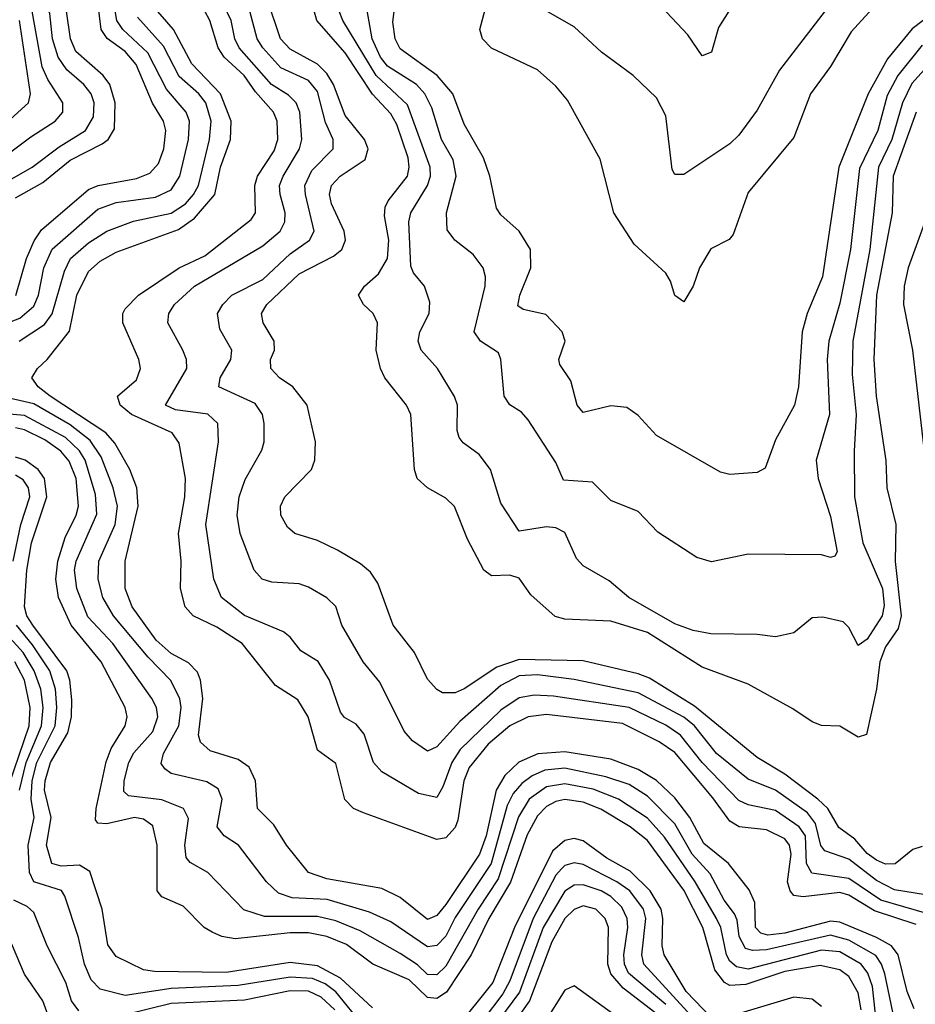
# Model space of a CAD drawing. Header units: inches. Extents: x 990535 to 1117859, y 769386 to 892122.
# Tile 673 of 1056: x 1087899 to 1089855, y 833062 to 835212. Entities that reach past the tile are written whole.
import ezdxf

# ---------------------------------------------------------------- set-up
doc = ezdxf.new("R2010")
doc.units = ezdxf.units.IN
doc.header["$MEASUREMENT"] = 0
doc.layers.add('B0883', color=7, linetype='Continuous')

msp = doc.modelspace()

# ---------------------------------------------------------------- linework, layer by layer
at = {"layer": 'B0883', "color": 5}
for points, elevation in [([(1087890, 834822.6), (1087950, 834856.5), (1088010, 834904.6), (1088079.6, 834940.4), (1088092.8, 834950), (1088106.6, 834973.4), (1088107.8, 835030), (1088096.2, 835070), (1088081.4, 835090), (1088022.2, 835142.2), (1088010.4, 835170), (1088002, 835230), (1087993.6, 835250), (1087932.4, 835312.4), (1087878.2, 835378.2)], 3420), ([(1087856.5, 834850), (1087926.9, 834890), (1087985.7, 834934.3), (1088043.1, 834970), (1088060.7, 834999.3), (1088062.2, 835030), (1088055.4, 835050), (1088039.4, 835070), (1088002.3, 835102.3), (1087983.4, 835130), (1087971.1, 835170), (1087965.3, 835225.3), (1087953.4, 835250), (1087887.9, 835330)], 3440), ([(1087830, 834885.9), (1087923.9, 834956.1), (1087977.1, 834990), (1087993.6, 835010), (1087993.3, 835030), (1087960.7, 835080.7), (1087948.7, 835108.7), (1087926.4, 835230), (1087870.9, 835310.9)], 3460), ([(1089856.6, 835010), (1089806.9, 834870), (1089804.4, 834790), (1089770.5, 834610), (1089764.2, 834470), (1089769.8, 834390), (1089790.4, 834249.6), (1089793, 834190), (1089812.3, 834110), (1089811.2, 834028.8), (1089824.2, 833910), (1089817.5, 833882.5), (1089790, 833842.3), (1089777.5, 833810), (1089770.4, 833750), (1089748.4, 833651.6), (1089730, 833645.7), (1089690, 833669.8), (1089650, 833670.7), (1089630, 833678.8), (1089587.4, 833707.4), (1089490, 833760.9), (1089390, 833798.1), (1089270, 833873.7), (1089190, 833898.5), (1089090, 833902.7), (1089069, 833909), (1089015.8, 833955.8), (1088990, 833992.4), (1088970, 833999), (1088930, 833997.7), (1088912.6, 834010), (1088877.5, 834077.5), (1088849, 834149), (1088830, 834167.5), (1088789.9, 834189.9), (1088767.5, 834210), (1088761.6, 834230), (1088753.4, 834350), (1088744.3, 834370), (1088697.1, 834430), (1088687.1, 834450), (1088677.9, 834490), (1088680.8, 834550), (1088671.2, 834570), (1088649.9, 834590), (1088639.6, 834610), (1088652.4, 834630), (1088683.1, 834656.9), (1088702.3, 834690), (1088705.8, 834730), (1088696.3, 834783.7), (1088697.7, 834802.3), (1088703.8, 834816.2), (1088745.9, 834870), (1088750, 834890), (1088747.7, 834910), (1088723, 834983), (1088710, 835006.2), (1088670, 835048.8), (1088610, 835138.9), (1088548.1, 835210), (1088522.6, 835302.6)], 3180), ([(1087841.9, 834538.1), (1087899.9, 834560.1), (1087930, 834586.4), (1087940.2, 834610), (1087952.4, 834670), (1087970, 834710.8), (1088070, 834798), (1088110, 834812.4), (1088195.9, 834824.1), (1088230, 834840.1), (1088249.4, 834870), (1088268, 834950), (1088270.2, 834990), (1088263.2, 835010), (1088219.7, 835059.7), (1088179.3, 835139.3), (1088124.5, 835190), (1088111.4, 835210), (1088101.1, 835270)], 3360), ([(1089792.5, 835270), (1089715.1, 835184.9), (1089670, 835109.3), (1089626.3, 835050), (1089590, 834954.6), (1089490, 834834.4), (1089457.6, 834742.4), (1089448.4, 834731.6), (1089408.4, 834711.6), (1089383.6, 834670), (1089370, 834629.7), (1089350, 834595.8), (1089330, 834609.6), (1089320.6, 834640.6), (1089310, 834658.4), (1089241.4, 834721.4), (1089196.8, 834790), (1089167.2, 834907.2), (1089095.9, 835035.9), (1089070, 835066.3), (1089030, 835102.3), (1088930, 835149.3), (1088909.9, 835170), (1088904.3, 835190), (1088925.2, 835270)], 3080), ([(1087890.8, 834609.2), (1087914.5, 834690), (1087931.2, 834728.8), (1087947.3, 834752.7), (1088050, 834840.8), (1088070.7, 834850), (1088154.8, 834865.2), (1088183.5, 834876.5), (1088202.4, 834897.6), (1088214.3, 834930), (1088218.8, 834970), (1088213.4, 834990), (1088189.4, 835029.4), (1088154.1, 835114.1), (1088130, 835142), (1088090.8, 835170.8), (1088077.7, 835190), (1088070.1, 835250.1)], 3380), ([(1089852.4, 833052.4), (1089837, 833090), (1089817.4, 833170), (1089803.3, 833190), (1089770, 833208.5), (1089690, 833241.3), (1089670, 833243.7), (1089570, 833217.5), (1089532.9, 833212.9), (1089517.7, 833217.7), (1089506.4, 833230), (1089504.6, 833284.6), (1089492.2, 833312.2), (1089446.9, 833370), (1089393.3, 833413.3), (1089363.1, 833470), (1089330, 833513.3), (1089290, 833550.9), (1089250, 833574.7), (1089190, 833597.3), (1089090, 833613.6), (1089031.2, 833608.8), (1088989.2, 833590.8), (1088958.5, 833561.5), (1088940.2, 833530), (1088917.8, 833430), (1088903.5, 833390), (1088830, 833280.4), (1088810, 833255.9), (1088790, 833247.7), (1088730, 833295.3), (1088690, 833315.1), (1088570, 833336.1), (1088530.2, 833350.2), (1088481.7, 833410), (1088454.2, 833454.2), (1088418.4, 833490), (1088414.5, 833550), (1088400.2, 833580.2), (1088376.7, 833596.7), (1088315.4, 833615.4), (1088294.5, 833634.5), (1088289.9, 833650), (1088299.7, 833730), (1088294.2, 833770), (1088287.4, 833787.4), (1088267.7, 833807.7), (1088230, 833827.9), (1088197.3, 833857.3), (1088145.4, 833930), (1088129.4, 833970), (1088129.6, 834030), (1088158.1, 834150), (1088155.2, 834190), (1088139.9, 834230), (1088107.5, 834287.5), (1088087.7, 834310), (1087966.3, 834390), (1087939.7, 834410), (1087926, 834430), (1087938.3, 834450), (1087959.6, 834470), (1088008.5, 834531.5), (1088024.3, 834610), (1088050, 834661.8), (1088075.5, 834684.4), (1088110, 834704.3), (1088246.4, 834753.6), (1088281.3, 834778.7), (1088325.2, 834830), (1088338.2, 834890), (1088359.6, 834950), (1088361, 834990), (1088338, 835050), (1088275, 835115), (1088235.1, 835190), (1088186.4, 835246.4)], 3320), ([(1089880.3, 833260.3), (1089779.6, 833290), (1089710, 833337.1), (1089628.9, 833348.9), (1089617.2, 833370), (1089615, 833430), (1089601.5, 833450), (1089550, 833485.3), (1089490, 833497.7), (1089470, 833507.5), (1089390, 833590), (1089342.7, 833650), (1089310, 833671.7), (1089230, 833710.3), (1089064.8, 833735.2), (1089023, 833737), (1088990, 833731.3), (1088950, 833704.7), (1088861.1, 833618.9), (1088842.8, 833590), (1088823.3, 833536.7), (1088810, 833513.6), (1088770, 833522.5), (1088689.9, 833569.9), (1088671.7, 833590), (1088651.9, 833651.9), (1088634.2, 833674.2), (1088608.7, 833688.7), (1088599.7, 833699.7), (1088575.8, 833770), (1088550.9, 833810.9), (1088513.7, 833833.7), (1088490, 833864), (1088475.4, 833875.4), (1088390, 833910.8), (1088340.4, 833950), (1088323.3, 833990), (1088306.2, 834110), (1088333.2, 834290), (1088331.9, 834330), (1088310.4, 834350.4), (1088240, 834360), (1088217.6, 834370), (1088264.5, 834450), (1088263.4, 834470), (1088255.5, 834490), (1088223.1, 834550), (1088224.9, 834570), (1088237.2, 834590), (1088281.1, 834630), (1088430, 834718.2), (1088468.2, 834750), (1088478.7, 834770), (1088479, 834790), (1088467.9, 834830), (1088467.1, 834850), (1088474.4, 834870), (1088510.5, 834930), (1088515.6, 834950), (1088510.8, 835010), (1088503.4, 835030), (1088486.7, 835046.7), (1088449.1, 835070), (1088378.6, 835150), (1088369.5, 835170), (1088361, 835210), (1088344.4, 835244.4)], 3260), ([(1089870, 833406.6), (1089850, 833400.6), (1089810.8, 833369.2), (1089790, 833368.2), (1089770, 833377), (1089750, 833391.5), (1089722.9, 833422.9), (1089688.3, 833448.3), (1089664.4, 833490), (1089642.4, 833510), (1089570, 833565), (1089510, 833601.1), (1089372.9, 833712.9), (1089274.5, 833774.5), (1089250, 833783.9), (1089130, 833812.4), (1088990, 833814.9), (1088941.5, 833798.5), (1088870, 833750.7), (1088850, 833742.4), (1088822.5, 833742.5), (1088810, 833749.8), (1088790, 833772.4), (1088761.5, 833830), (1088714.7, 833890), (1088681.3, 833981.3), (1088665.4, 834005.4), (1088643.6, 834023.6), (1088593.3, 834053.3), (1088550, 834074.4), (1088500.4, 834090), (1088484.2, 834104.2), (1088469.9, 834130), (1088469.2, 834150), (1088478.4, 834170), (1088536.5, 834230), (1088544.1, 834250), (1088545.3, 834290), (1088527.2, 834370), (1088495.8, 834410), (1088467, 834430), (1088447.9, 834450), (1088447.3, 834470), (1088455.8, 834490), (1088454.8, 834510), (1088430.9, 834550), (1088427.8, 834570), (1088439, 834590), (1088510, 834656.6), (1088584.8, 834695.2), (1088603.1, 834710), (1088610.8, 834730), (1088607.9, 834750), (1088580.1, 834810), (1088576.2, 834830), (1088580.5, 834850), (1088599, 834870), (1088653.5, 834906.5), (1088660.2, 834930), (1088652.4, 834950), (1088610, 835002.6), (1088585, 835070), (1088570, 835094.5), (1088550, 835114.8), (1088490, 835147.2), (1088468.9, 835170), (1088439.2, 835259.2)], 3220), ([(1089870, 835156.1), (1089816.9, 835090), (1089793.9, 835046.1), (1089773.2, 834970), (1089732.9, 834887.1), (1089713.9, 834710), (1089690, 834592.8), (1089665.9, 834510), (1089662.7, 834470), (1089667.9, 834350), (1089638.5, 834250), (1089643.2, 834210), (1089670, 834126.9), (1089684.7, 834050), (1089679.4, 834040.6), (1089670, 834037.4), (1089650, 834043.4), (1089490, 834044.8), (1089410, 834028.5), (1089377.7, 834037.7), (1089292.7, 834092.7), (1089250, 834137.8), (1089190, 834162.3), (1089150, 834202.4), (1089086.8, 834206.8), (1089070, 834245.3), (1089010, 834338.5), (1088994.9, 834354.9), (1088970, 834370.8), (1088957, 834390), (1088949.9, 834469.9), (1088944.7, 834484.7), (1088905.3, 834510), (1088891.7, 834530), (1088915.7, 834630), (1088916.5, 834650), (1088911.2, 834670), (1088890, 834699.4), (1088849.8, 834730), (1088832.6, 834752.6), (1088831.4, 834790), (1088852.2, 834870), (1088845.8, 834905.8), (1088820.4, 834950), (1088799.5, 835019.5), (1088784.4, 835050), (1088765.8, 835070), (1088702.9, 835110), (1088687, 835130), (1088668.9, 835170), (1088655.9, 835244.1)], 3140), ([(1089680.1, 835259.9), (1089558.4, 835101.6), (1089510, 835013.8), (1089470, 834959.3), (1089450, 834940.7), (1089350, 834873.5), (1089330, 834874), (1089324.5, 834884.5), (1089310, 835002), (1089290, 835041), (1089239.2, 835090), (1089170, 835140.6), (1089110, 835195.9), (1089037.7, 835237.7)], 3060), ([(1089856.9, 833236.9), (1089766.3, 833266.3), (1089710, 833300.4), (1089690, 833306.2), (1089610, 833296.8), (1089590, 833299.9), (1089581.9, 833310), (1089576.3, 833330), (1089583.9, 833390), (1089580.6, 833410), (1089570, 833423.9), (1089530, 833442.9), (1089470.8, 833450), (1089450, 833462.2), (1089413.3, 833513.3), (1089330, 833612.1), (1089295.5, 833635.5), (1089215.5, 833675.5), (1089050, 833694.7), (1089010, 833689.5), (1088970, 833670.2), (1088922.3, 833630), (1088881.1, 833578.9), (1088868.9, 833550), (1088856, 833464), (1088850, 833448.4), (1088830, 833425.9), (1088810, 833422.3), (1088650, 833480.6), (1088628.2, 833490), (1088609.3, 833509.3), (1088590, 833587.8), (1088550, 833617.3), (1088529.7, 833689.7), (1088506.9, 833726.9), (1088458.3, 833758.3), (1088385.4, 833850), (1088330, 833885.6), (1088278.3, 833910), (1088260.8, 833930), (1088250.3, 833970.3), (1088252.1, 834030), (1088246.2, 834090), (1088259.7, 834170), (1088261.3, 834210), (1088247.5, 834287.5), (1088232.2, 834310), (1088143.5, 834350), (1088119.1, 834370), (1088113.3, 834390), (1088154.4, 834425.6), (1088163.2, 834450), (1088159.9, 834470), (1088124.9, 834550), (1088124.8, 834570), (1088130, 834580.1), (1088158.8, 834610), (1088247.6, 834670), (1088303.7, 834696.3), (1088404.9, 834775.1), (1088414.3, 834790), (1088413, 834850), (1088418.5, 834870), (1088455, 834925), (1088463.1, 834950), (1088461.9, 834990), (1088453.5, 835010), (1088414, 835054), (1088389.3, 835090), (1088345.9, 835130), (1088332.5, 835150), (1088314.5, 835210), (1088304, 835230)], 3280), ([(1089949.5, 833289.5), (1089810, 833311.9), (1089770, 833332.5), (1089710, 833378.9), (1089657.4, 833397.4), (1089649.1, 833409.1), (1089637.3, 833457.3), (1089620, 833480), (1089550, 833529.7), (1089490, 833553.6), (1089420.8, 833610), (1089372.6, 833670), (1089350, 833689.3), (1089250, 833742.1), (1089110, 833771.2), (1089030, 833781.3), (1088990, 833779.5), (1088950, 833758.6), (1088860.4, 833679.6), (1088810, 833624.2), (1088790, 833615.2), (1088757.3, 833637.3), (1088738.8, 833658.8), (1088685.7, 833765.7), (1088649.6, 833809.6), (1088602.9, 833890), (1088590, 833930.7), (1088570, 833949.9), (1088530, 833973.2), (1088510, 833980.2), (1088450, 833984), (1088429, 833990), (1088411.7, 834010), (1088381.2, 834090), (1088374.5, 834130), (1088378.8, 834170), (1088392.1, 834207.9), (1088428.2, 834271.8), (1088433.6, 834290), (1088433.4, 834330), (1088429.4, 834350), (1088413.7, 834373.7), (1088334, 834410), (1088337.1, 834430), (1088360.5, 834470), (1088362.9, 834490), (1088336.4, 834536.4), (1088331.4, 834570), (1088342.7, 834590), (1088362.4, 834610), (1088430, 834644.8), (1088490, 834700.8), (1088532.2, 834730), (1088542.4, 834750), (1088523.2, 834830), (1088522.3, 834850), (1088537.7, 834882.3), (1088584.3, 834930), (1088583.8, 834950), (1088567.4, 834987.4), (1088550, 835054.6), (1088530, 835078.6), (1088470, 835106.8), (1088430.2, 835150), (1088417.7, 835170), (1088402, 835230)], 3240), ([(1089895, 835125), (1089847.7, 835072.3), (1089826.9, 835030), (1089804, 834950), (1089774.6, 834890), (1089755.7, 834710), (1089718.6, 834510), (1089717.4, 834437.4), (1089726.1, 834350), (1089721.3, 834270), (1089722.1, 834170), (1089740.2, 834070), (1089783.1, 833970), (1089786.8, 833933.2), (1089783, 833910), (1089750, 833859.6), (1089730, 833845.8), (1089710, 833885.1), (1089697.3, 833897.3), (1089652.8, 833907.3), (1089630, 833906.3), (1089590, 833872.9), (1089550, 833864.6), (1089509.9, 833869.9), (1089408.9, 833871.1), (1089370, 833878.5), (1089330, 833892.9), (1089229.8, 833950), (1089186.7, 833986.7), (1089130, 834019.8), (1089115.5, 834035.5), (1089090, 834092.3), (1089070, 834102.1), (1089050, 834104.4), (1088990, 834095), (1088950, 834156.4), (1088927.5, 834230), (1088902.5, 834262.5), (1088867.7, 834287.7), (1088859.3, 834299.3), (1088854.6, 834314.6), (1088855.6, 834370), (1088849, 834389), (1088812, 834450), (1088775.9, 834490), (1088769.9, 834510), (1088773.1, 834530), (1088793.4, 834570), (1088794.7, 834594.7), (1088783.7, 834630), (1088759, 834659), (1088753.5, 834673.5), (1088748.8, 834770), (1088753.2, 834790), (1088790.2, 834850), (1088796.3, 834870), (1088796.1, 834890), (1088746, 835026), (1088677.7, 835090), (1088604.7, 835210), (1088597.3, 835230)], 3160), ([(1089899.2, 835230), (1089848.2, 835191.8), (1089794.1, 835125.9), (1089752.3, 835050), (1089687.9, 834890), (1089652.5, 834650), (1089618.7, 834570), (1089608, 834530), (1089599.7, 834410), (1089591, 834370), (1089550, 834294.7), (1089527.6, 834232.4), (1089510, 834223.5), (1089450, 834219.1), (1089430, 834223.8), (1089290, 834303.7), (1089250, 834347.4), (1089225.4, 834365.4), (1089190, 834368.8), (1089130, 834353.8), (1089117, 834370), (1089103.1, 834423.1), (1089078.9, 834458.9), (1089076.5, 834470), (1089090.5, 834510), (1089084.2, 834530), (1089048, 834568), (1088998.8, 834578.8), (1088987.1, 834587.1), (1088991.3, 834610), (1089015.9, 834670), (1089014.8, 834710), (1088990, 834749.8), (1088950, 834785.8), (1088940.3, 834800.3), (1088925.9, 834870), (1088912.5, 834910), (1088870, 834983.4), (1088845.5, 835050), (1088810.9, 835090), (1088730, 835147.9), (1088719, 835170), (1088714, 835206), (1088717.5, 835230)], 3120), ([(1089447.8, 835230), (1089425.5, 835194.5), (1089410, 835140.7), (1089390, 835132.8), (1089358.3, 835178.3), (1089300.5, 835240.5)], 3040), ([(1087798.5, 834921.5), (1087918.8, 835030), (1087922.9, 835050), (1087899, 835210)], 3480), ([(1087898.6, 834510), (1087953.4, 834546.6), (1087970, 834569.6), (1087997, 834663), (1088010.6, 834690), (1088050, 834724.6), (1088090, 834750.1), (1088148.2, 834771.8), (1088230, 834789.2), (1088261.4, 834810), (1088279.3, 834830), (1088289.7, 834850), (1088314, 834950), (1088317.6, 834990), (1088305.6, 835030), (1088290.7, 835050), (1088247.9, 835087.9), (1088213.6, 835153.6), (1088156.8, 835216.8)], 3340), ([(1090000, 835054.8), (1089970, 835040.3), (1089939.2, 835010), (1089893.5, 834910), (1089885.5, 834870), (1089882.9, 834790), (1089839.6, 834670), (1089831.1, 834630), (1089829.2, 834590), (1089849, 834490), (1089876.8, 834250), (1089889, 834190), (1089888.4, 834110), (1089904.8, 834024.8), (1089926.4, 833970), (1089992.8, 833870), (1090000, 833854.4)], 3220), ([(1089813.5, 833010), (1089788.6, 833128.6), (1089781.6, 833150), (1089768.9, 833168.9), (1089710, 833202), (1089670, 833213.1), (1089530, 833181), (1089499.7, 833179.7), (1089484.4, 833184.4), (1089470.8, 833210), (1089466.2, 833246.2), (1089460, 833260), (1089437.7, 833290), (1089407.1, 833347.1), (1089368.2, 833390), (1089330, 833456.1), (1089270, 833516.5), (1089230, 833542.1), (1089179.1, 833559.1), (1089090, 833577.9), (1089046.3, 833573.7), (1089018.6, 833561.4), (1088995.7, 833544.3), (1088977.2, 833522.8), (1088963.9, 833496.1), (1088928.6, 833370), (1088850, 833251.6), (1088830, 833211), (1088810, 833190.5), (1088790, 833187.5), (1088710, 833242.6), (1088663.4, 833263.4), (1088570.8, 833290.8), (1088494.4, 833294.4), (1088464.6, 833304.6), (1088438.1, 833330), (1088377.5, 833410), (1088345.8, 833430), (1088330.4, 833450), (1088341.3, 833510), (1088332.6, 833532.6), (1088307.9, 833547.9), (1088230, 833566.4), (1088216.1, 833576.1), (1088208.3, 833588.3), (1088213.4, 833610), (1088246.9, 833670), (1088252.1, 833710), (1088249.3, 833729.3), (1088229.2, 833769.2), (1088179.8, 833819.8), (1088104.6, 833910), (1088080.9, 833950), (1088070.8, 833990), (1088071.9, 834030), (1088107.9, 834110), (1088113.1, 834150), (1088103.2, 834190), (1088077.2, 834257.2), (1088053, 834293), (1088010, 834327.5), (1087930, 834372.9), (1087857.5, 834390)], 3340), ([(1089773.3, 832993.3), (1089761.4, 833101.5), (1089751.5, 833130), (1089737.2, 833150), (1089690, 833177), (1089650, 833180.8), (1089490, 833139.2), (1089464.4, 833144.4), (1089450, 833156.6), (1089442.8, 833170), (1089430.2, 833230), (1089421, 833250), (1089374.1, 833330), (1089307.4, 833427.4), (1089270, 833468.8), (1089206.9, 833510), (1089151.8, 833531.8), (1089090, 833543.9), (1089050, 833537.1), (1089011.9, 833510), (1088988.3, 833471.7), (1088944, 833336), (1088900.7, 833270), (1088830, 833145.7), (1088810, 833126.5), (1088790, 833127.4), (1088768.2, 833148.2), (1088730, 833173.1), (1088642.9, 833222.9), (1088590, 833244.5), (1088550, 833253.9), (1088433.9, 833253.9), (1088388.6, 833268.6), (1088310, 833349.9), (1088271.8, 833371.8), (1088263, 833383), (1088260.4, 833410), (1088267.8, 833467.8), (1088256.9, 833490), (1088210, 833508.7), (1088137.1, 833517.1), (1088126.6, 833526.6), (1088127.4, 833550), (1088138, 833590), (1088148.9, 833611.1), (1088190, 833657.6), (1088201.2, 833690), (1088197.9, 833710), (1088188.1, 833730), (1088102.7, 833850), (1088048, 833908), (1088023.9, 833970), (1088019.2, 834010), (1088022.8, 834030), (1088067.9, 834132.1), (1088064.7, 834175.3), (1088042.7, 834250), (1088030, 834270.4), (1087999.4, 834299.4), (1087910, 834347.5), (1087868.4, 834351.6)], 3360), ([(1089736.5, 833050), (1089730, 833087.7), (1089710, 833123.1), (1089690, 833137.9), (1089647.4, 833147.4), (1089570, 833134.1), (1089485.3, 833105.3), (1089450, 833103.7), (1089438.4, 833110), (1089417.5, 833137.5), (1089390.8, 833230), (1089350, 833311.5), (1089270, 833419.7), (1089232.8, 833450), (1089168.5, 833488.5), (1089130, 833503.9), (1089090, 833509.2), (1089070, 833504.8), (1089050, 833493.8), (1089030, 833473.8), (1089007.4, 833432.6), (1088971.3, 833328.7), (1088923.8, 833250), (1088885.6, 833170), (1088831.1, 833088.9), (1088810, 833074.8), (1088790, 833077.4), (1088750, 833116), (1088670.4, 833150), (1088612.8, 833192.8), (1088570, 833210.7), (1088530, 833218.1), (1088490, 833218.2), (1088370, 833205), (1088340.7, 833210), (1088319.7, 833219.7), (1088302.5, 833230), (1088256.7, 833276.7), (1088210, 833297.3), (1088199.4, 833310), (1088199.7, 833410), (1088190, 833451.9), (1088170, 833466.2), (1088150, 833469.9), (1088090, 833456), (1088070, 833457.7), (1088064.7, 833464.7), (1088066.3, 833490), (1088088.2, 833591.9), (1088099.2, 833620.8), (1088129.9, 833670), (1088134.3, 833690), (1088129.6, 833710), (1088077.2, 833810), (1088011.5, 833890), (1087984, 833950), (1087978.2, 833990), (1087983, 834030), (1087998.7, 834081.3), (1088022.5, 834130), (1088027.6, 834150), (1088023.1, 834210), (1088007.8, 834247.8), (1087989, 834270), (1087954.6, 834294.6), (1087910, 834316.3), (1087890, 834321)], 3380), ([(1088670, 833054.8), (1088599.6, 833119.6), (1088550, 833146.6), (1088490, 833153.3), (1088350, 833131.9), (1088193.6, 833133.6), (1088170, 833137.8), (1088110, 833166.4), (1088092, 833192), (1088079.8, 833270), (1088052.3, 833352.3), (1088030, 833366.4), (1087990, 833363.7), (1087969.7, 833370), (1087958.1, 833410), (1087968.3, 833470), (1087953.3, 833530), (1087955, 833550), (1087966.8, 833590), (1088004.8, 833655.2), (1088012.5, 833690), (1088013.3, 833726.7), (1088009.1, 833770), (1088002.3, 833790), (1087928.1, 833890), (1087915.3, 833910), (1087910, 833930), (1087914.8, 834010), (1087925, 834070), (1087958.8, 834170), (1087953.7, 834210), (1087939.5, 834230), (1087911.6, 834250), (1087890, 834256.7)], 3420), ([(1087885.3, 834030), (1087901.6, 834110), (1087921.7, 834170), (1087919, 834190), (1087907.3, 834207.3), (1087890, 834217.6)], 3440), ([(1088650, 833015.1), (1088590, 833089.6), (1088566.8, 833106.8), (1088538.6, 833118.6), (1088490, 833121.9), (1088376.3, 833103.7), (1088230, 833097.1), (1088130, 833081.9), (1088075.3, 833095.3), (1088055.4, 833115.4), (1088041.2, 833150), (1088028, 833208), (1087998.3, 833298.3), (1087990.4, 833310.4), (1087930.4, 833330), (1087920.8, 833350), (1087917.8, 833410), (1087930.9, 833470), (1087924.6, 833510), (1087927, 833550), (1087937, 833590), (1087976.6, 833670), (1087980.8, 833710), (1087977.7, 833750), (1087965, 833790), (1087927.2, 833847.2), (1087892.2, 833890)], 3440), ([(1087899.1, 833530), (1087913.7, 833590), (1087947.4, 833670), (1087950.4, 833710), (1087945.7, 833750), (1087931.1, 833790), (1087907, 833830), (1087870.6, 833870.6)], 3460), ([(1087865.5, 833510), (1087919.8, 833670), (1087922.1, 833710), (1087909.7, 833770), (1087888.9, 833810)], 3480), ([(1089410, 833032.8), (1089354.4, 833090), (1089306.4, 833170), (1089302, 833190), (1089303.8, 833250), (1089300, 833270), (1089276.1, 833310), (1089232.8, 833352.8), (1089181.4, 833381.4), (1089130, 833419.5), (1089110, 833424.1), (1089090, 833420.2), (1089063.1, 833396.9), (1088979.9, 833230), (1088932.5, 833110), (1088850, 833007.5)], 3420), ([(1089390, 833010.9), (1089262.1, 833150), (1089257.6, 833170), (1089266.4, 833250), (1089261.4, 833270), (1089231.7, 833310), (1089203.6, 833330), (1089130, 833367.2), (1089110, 833371), (1089090, 833365), (1089082.3, 833357.7), (1089070, 833344.2), (1089020.6, 833250), (1088970, 833113.5), (1088954.6, 833085.4), (1088868.2, 832971.8)], 3440), ([(1089310, 833062), (1089228.7, 833130), (1089219.8, 833150), (1089218.6, 833170), (1089227.5, 833230), (1089225.8, 833250), (1089214.3, 833274.3), (1089190, 833297.7), (1089169, 833310), (1089130, 833323.2), (1089110, 833322.2), (1089090, 833309.4), (1089042.4, 833230), (1088991, 833089), (1088932.8, 833010)], 3460), ([(1088028.4, 833048.4), (1088012.5, 833070), (1088000.1, 833110), (1087959.7, 833190), (1087930, 833262.7), (1087915.7, 833275.7), (1087887, 833290)], 3460), ([(1089305.1, 833030), (1089217.4, 833097.3), (1089190, 833129.1), (1089183.4, 833150), (1089185.1, 833230), (1089178, 833250), (1089157.8, 833270), (1089130, 833277), (1089110, 833269.6), (1089090, 833249.9), (1089061.5, 833198.5), (1089012.3, 833070), (1088955.6, 832990)], 3480), ([(1087970, 833014.2), (1087950, 833070), (1087910, 833127.8), (1087867.9, 833227.9)], 3480), ([(1089270, 832987.2), (1089110, 833102.7), (1089090, 833093), (1089003.8, 832956.1)], 3520), ([(1088587.6, 833050), (1088557.8, 833077.8), (1088530, 833090.7), (1088490, 833091.5), (1088390, 833071.5), (1088230, 833064.3), (1088130, 833039.5)], 3460), ([(1089650, 833057.4), (1089630, 833073.4), (1089590, 833078.1), (1089430, 833029.6)], 3420)]:
    msp.add_lwpolyline(points, dxfattribs=dict(at, elevation=elevation))

doc.saveas('drawing.dxf')
